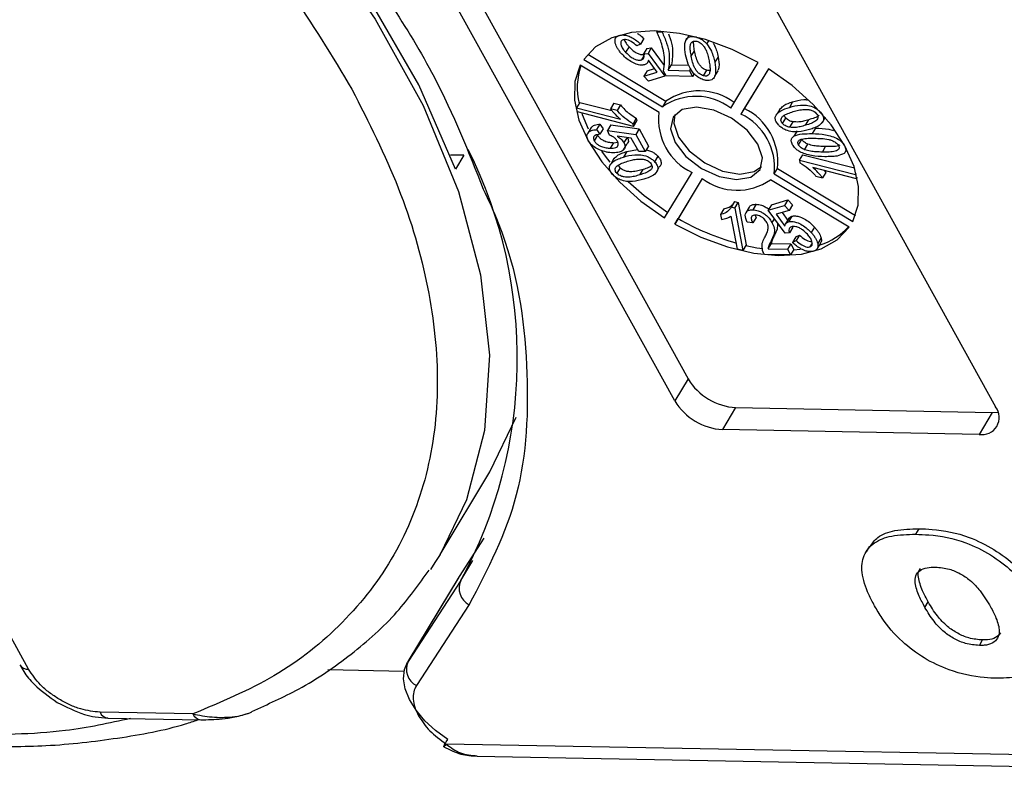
# Model space of a CAD drawing. Header units: millimetres. Extents: x 8853 to 11418, y 45 to 1005.
# Tile 270 of 278: x 11149 to 11169, y 675 to 690. Entities that reach past the tile are written whole.
import ezdxf

# ---------------------------------------------------------------- set-up
doc = ezdxf.new("R2010")
doc.units = ezdxf.units.MM

msp = doc.modelspace()

# ---------------------------------------------------------------- linework, layer by layer
at = {"color": 7, "linetype": 'Continuous', "lineweight": 25}
for p, q in [((11155.71, 696.131), (11162.978, 682.982)), ((11162.708, 682.534), (11155.44, 695.684)), ((11161.971, 695.562), (11169.239, 682.413)), ((11161.577, 689.977), (11161.579, 689.98)), ((11162.352, 690.066), (11162.343, 690.049)), ((11162.343, 690.049), (11162.45, 690.047)), ((11162.457, 690.06), (11162.45, 690.047)), ((11162.995, 689.978), (11162.937, 689.882)), ((11163.141, 689.946), (11163.14, 689.945)), ((11161.776, 689.746), (11161.708, 689.634)), ((11162.011, 689.799), (11161.934, 689.763)), ((11162.078, 689.911), (11162.011, 689.799)), ((11162.142, 689.713), (11162.23, 689.723)), ((11162.23, 689.723), (11162.163, 689.611)), ((11162.23, 689.723), (11162.492, 689.364)), ((11162.931, 689.871), (11162.928, 689.866)), ((11163.363, 689.803), (11163.403, 689.87)), ((11160.936, 689.594), (11162.526, 688.636)), ((11162.08, 689.564), (11162.029, 689.48)), ((11162.142, 689.713), (11162.074, 689.601)), ((11162.074, 689.601), (11162.163, 689.611)), ((11162.163, 689.611), (11162.504, 689.144)), ((11163.044, 689.553), (11163.111, 689.665)), ((11163.588, 689.543), (11163.52, 689.431)), ((11162.387, 688.405), (11160.783, 689.371)), ((11160.854, 689.49), (11162.458, 688.524)), ((11162.151, 689.419), (11162.176, 689.462)), ((11162.346, 689.226), (11162.17, 689.471)), ((11162.576, 689.267), (11162.643, 689.379)), ((11162.643, 689.379), (11162.992, 689.373)), ((11163.849, 688.498), (11164.407, 689.424)), ((11162.147, 689.258), (11162.08, 689.146)), ((11162.08, 689.146), (11162.346, 689.226)), ((11162.172, 689.044), (11162.08, 689.146)), ((11162.147, 689.258), (11162.292, 689.301)), ((11162.504, 689.144), (11162.172, 689.044)), ((11162.534, 689.152), (11162.481, 689.247)), ((11162.522, 689.174), (11162.504, 689.144)), ((11163.069, 689.142), (11162.534, 689.152)), ((11162.576, 689.267), (11163.005, 689.259)), ((11163.031, 689.302), (11163.005, 689.259)), ((11163.005, 689.259), (11163.069, 689.142)), ((11163.102, 689.197), (11163.069, 689.142)), ((11163.294, 689.155), (11163.361, 689.267)), ((11163.522, 689.147), (11163.589, 689.259)), ((11164.613, 689.3), (11164.055, 688.374)), ((11164.613, 689.3), (11164.122, 688.486)), ((11160.776, 688.613), (11160.709, 688.501)), ((11160.776, 688.613), (11161.428, 688.447)), ((11161.466, 688.597), (11161.398, 688.485)), ((11161.466, 688.597), (11161.601, 688.562)), ((11161.601, 688.562), (11161.534, 688.45)), ((11162.526, 688.636), (11162.458, 688.524)), ((11165.107, 688.624), (11165.04, 688.512)), ((11160.725, 688.418), (11160.709, 688.501)), ((11160.709, 688.501), (11161.6, 688.274)), ((11161.868, 688.125), (11160.725, 688.418)), ((11161.534, 688.45), (11161.398, 688.485)), ((11164.122, 688.486), (11164.055, 688.374)), ((11164.856, 688.492), (11164.789, 688.38)), ((11165.673, 688.417), (11165.672, 688.416)), ((11165.712, 688.204), (11165.779, 688.316)), ((11161.184, 688.17), (11161.117, 688.058)), ((11161.184, 688.17), (11161.25, 688.075)), ((11161.405, 688.154), (11161.338, 688.042)), ((11161.405, 688.154), (11161.98, 688.073)), ((11161.925, 688.291), (11161.858, 688.179)), ((11161.868, 688.125), (11161.858, 688.179)), ((11161.868, 688.125), (11161.936, 688.237)), ((11161.925, 688.291), (11161.936, 688.237)), ((11164.903, 688.181), (11164.97, 688.293)), ((11165.048, 688.106), (11165.115, 688.217)), ((11165.37, 688.147), (11165.438, 688.259)), ((11165.728, 688.232), (11165.771, 688.304)), ((11161.007, 688.101), (11160.939, 687.989)), ((11161.136, 687.945), (11161.069, 687.833)), ((11161.117, 688.058), (11161.182, 687.964)), ((11161.25, 688.075), (11161.182, 687.964)), ((11161.376, 687.948), (11161.338, 688.042)), ((11161.338, 688.042), (11161.912, 687.962)), ((11161.822, 687.886), (11161.532, 687.926)), ((11161.98, 688.073), (11161.912, 687.962)), ((11161.912, 687.962), (11162.107, 687.61)), ((11161.98, 688.073), (11162.174, 687.722)), ((11165.2, 688.036), (11165.133, 687.924)), ((11165.572, 688.089), (11165.505, 687.977)), ((11161.461, 687.793), (11161.393, 687.681)), ((11161.461, 687.793), (11161.547, 687.804)), ((11161.667, 687.649), (11161.734, 687.761)), ((11161.736, 687.898), (11161.673, 687.795)), ((11161.973, 687.612), (11161.822, 687.886)), ((11162.174, 687.722), (11162.107, 687.61)), ((11165.226, 687.749), (11165.293, 687.861)), ((11165.352, 687.65), (11165.419, 687.762)), ((11165.712, 687.602), (11165.779, 687.713)), ((11166.166, 687.738), (11166.163, 687.732)), ((11158.416, 687.537), (11158.139, 687.542)), ((11158.416, 687.537), (11158.247, 687.257)), ((11161.733, 687.613), (11161.665, 687.501)), ((11161.733, 687.613), (11161.949, 687.656)), ((11162.107, 687.61), (11161.973, 687.612)), ((11162.365, 687.517), (11162.298, 687.405)), ((11165.247, 687.436), (11165.314, 687.548)), ((11165.314, 687.548), (11166.369, 687.278)), ((11161.47, 687.469), (11161.403, 687.357)), ((11165.247, 687.436), (11165.257, 687.382)), ((11165.247, 687.436), (11166.39, 687.144)), ((11161.595, 687.283), (11161.528, 687.171)), ((11161.996, 687.137), (11162.063, 687.248)), ((11162.326, 687.181), (11162.393, 687.293)), ((11162.502, 686.261), (11163.06, 687.187)), ((11164.728, 687.156), (11164.796, 687.268)), ((11164.728, 687.156), (11166.332, 686.19)), ((11164.796, 687.268), (11166.385, 686.31)), ((11166.406, 687.06), (11165.515, 687.287)), ((11165.581, 687.111), (11165.716, 687.076)), ((11165.784, 687.188), (11165.716, 687.076)), ((11165.751, 687.227), (11165.784, 687.188)), ((11166.402, 687.164), (11166.39, 687.144)), ((11166.39, 687.144), (11166.406, 687.06)), ((11163.265, 687.063), (11162.707, 686.137)), ((11163.265, 687.063), (11162.775, 686.249)), ((11166.261, 686.071), (11164.657, 687.037)), ((11166.421, 687.085), (11166.406, 687.06)), ((11163.924, 686.592), (11163.857, 686.48)), ((11163.924, 686.592), (11163.996, 686.574)), ((11163.928, 686.462), (11163.996, 686.574)), ((11163.996, 686.574), (11164.163, 685.711)), ((11164.366, 686.538), (11164.299, 686.426)), ((11164.679, 686.529), (11164.611, 686.417)), ((11164.611, 686.417), (11164.942, 686.517)), ((11164.679, 686.529), (11165.01, 686.629)), ((11165.01, 686.629), (11164.942, 686.517)), ((11164.942, 686.517), (11165.035, 686.415)), ((11165.01, 686.629), (11165.103, 686.527)), ((11165.103, 686.527), (11165.035, 686.415)), ((11163.704, 686.443), (11163.636, 686.331)), ((11163.636, 686.331), (11163.656, 686.229)), ((11163.928, 686.462), (11163.857, 686.48)), ((11163.928, 686.462), (11164.096, 685.599)), ((11164.222, 686.477), (11164.154, 686.365)), ((11164.346, 686.312), (11164.363, 686.271)), ((11164.952, 685.95), (11164.611, 686.417)), ((11165.035, 686.415), (11164.769, 686.335)), ((11164.769, 686.335), (11164.945, 686.09)), ((11164.891, 686.371), (11165.006, 686.211)), ((11162.707, 686.137), (11162.775, 686.249)), ((11163.984, 685.628), (11163.854, 686.3)), ((11164.295, 686.159), (11164.181, 686.173)), ((11164.363, 686.271), (11164.295, 686.159)), ((11164.735, 686.247), (11164.687, 686.169)), ((11165.032, 686.254), (11164.964, 686.142)), ((11165.089, 686.294), (11165.022, 686.182)), ((11164.739, 685.909), (11164.671, 685.798)), ((11165.041, 685.96), (11164.952, 685.95)), ((11165.108, 686.072), (11165.041, 685.96)), ((11165.171, 685.874), (11165.248, 685.91)), ((11165.248, 685.91), (11165.181, 685.798)), ((11165.552, 686.075), (11165.485, 685.963)), ((11164.163, 685.711), (11164.096, 685.599)), ((11164.606, 685.631), (11164.674, 685.743)), ((11164.674, 685.743), (11165.07, 685.735)), ((11165.07, 685.735), (11165.002, 685.623)), ((11165.07, 685.735), (11165.134, 685.618)), ((11165.171, 685.874), (11165.104, 685.762)), ((11165.104, 685.762), (11165.181, 685.798)), ((11165.504, 685.748), (11165.458, 685.672)), ((11165.612, 685.638), (11165.679, 685.75)), ((11165.685, 685.855), (11165.617, 685.743)), ((11164.096, 685.599), (11163.984, 685.628)), ((11165.067, 685.506), (11164.531, 685.516)), ((11164.606, 685.631), (11165.002, 685.623)), ((11165.002, 685.623), (11165.067, 685.506)), ((11165.134, 685.618), (11165.067, 685.506)), ((11165.13, 685.611), (11165.263, 685.624)), ((11149.554, 677.071), (11145.497, 684.41)), ((11162.978, 682.982), (11162.708, 682.534)), ((11163.947, 682.398), (11163.677, 681.95)), ((11163.947, 682.398), (11169.172, 682.301)), ((11169.172, 682.301), (11168.902, 681.853)), ((11169.172, 682.301), (11169.286, 682.308)), ((11158.941, 681.088), (11159.48, 682.203)), ((11168.902, 681.853), (11163.677, 681.95)), ((11157.93, 679.41), (11158.941, 681.088)), ((11167.613, 679.82), (11167.681, 679.932)), ((11158.322, 678.962), (11158.828, 679.739)), ((11166.669, 679.576), (11166.602, 679.464)), ((11158.351, 678.876), (11158.598, 679.287)), ((11158.312, 678.946), (11157.267, 677.212)), ((11157.277, 677.227), (11158.322, 678.962)), ((11158.312, 678.946), (11158.322, 678.962)), ((11158.351, 678.876), (11157.277, 677.227)), ((11158.522, 678.386), (11157.449, 676.737)), ((11167.8, 678.329), (11167.868, 678.441)), ((11168.908, 677.555), (11168.975, 677.667)), ((11157.267, 677.212), (11157.277, 677.227)), ((11155.644, 677.064), (11157.199, 677.035)), ((11152.898, 676.16), (11151.007, 676.196)), ((11151.168, 676.075), (11153.059, 676.04)), ((11184.787, 675.05), (11158.055, 675.548)), ((11158.687, 675.302), (11185.109, 674.81))]:
    msp.add_line(p, q, dxfattribs=at)
at = {"color": 7, "linetype": 'Continuous', "lineweight": 25, "flags": 128}
for points in [[(11139.84, 702.792), (11142.078, 701.976), (11144.297, 700.974), (11146.462, 699.8), (11148.541, 698.473), (11150.503, 697.014), (11152.316, 695.443), (11153.954, 693.785), (11155.392, 692.066), (11156.608, 690.311), (11157.583, 688.547), (11158.302, 686.801), (11158.755, 685.1), (11158.934, 683.469), (11158.837, 681.934), (11158.466, 680.518), (11157.93, 679.41)], [(11158.247, 687.257), (11157.496, 688.969), (11156.503, 690.694), (11155.282, 692.407), (11153.852, 694.082), (11152.232, 695.696), (11150.447, 697.224), (11148.522, 698.645), (11146.486, 699.938), (11144.368, 701.084)], [(11164.407, 689.424), (11163.877, 689.691), (11163.335, 689.892), (11162.801, 690.018), (11162.293, 690.067), (11161.83, 690.037), (11161.427, 689.927), (11161.097, 689.743), (11160.854, 689.49)], [(11160.783, 689.371), (11160.673, 689.038), (11160.664, 688.661), (11160.756, 688.253), (11160.945, 687.829), (11161.226, 687.403), (11161.587, 686.99), (11162.018, 686.605), (11162.502, 686.261)], [(11166.332, 686.19), (11166.442, 686.523), (11166.451, 686.9), (11166.359, 687.308), (11166.17, 687.732), (11165.889, 688.158), (11165.527, 688.571), (11165.097, 688.956), (11164.613, 689.3)], [(11164.401, 687.765), (11164.181, 688.049), (11163.865, 688.292), (11163.503, 688.457), (11163.149, 688.519), (11162.857, 688.469), (11162.672, 688.314), (11162.622, 688.078), (11162.714, 687.796), (11162.934, 687.512), (11163.249, 687.269), (11163.612, 687.104), (11163.966, 687.042), (11164.257, 687.092), (11164.443, 687.247), (11164.493, 687.483), (11164.401, 687.765)], [(11160.813, 688.395), (11160.823, 688.365), (11160.943, 688.074)], [(11162.711, 688.367), (11162.689, 688.19), (11162.781, 687.908), (11163.002, 687.624), (11163.317, 687.381), (11163.679, 687.216), (11164.033, 687.154), (11164.325, 687.204), (11164.471, 687.306)], [(11161.216, 687.619), (11161.293, 687.515), (11161.388, 687.396)], [(11161.759, 687.001), (11162.085, 686.717), (11162.569, 686.373)], [(11162.707, 686.137), (11163.238, 685.87), (11163.78, 685.669), (11164.314, 685.543), (11164.821, 685.494), (11165.285, 685.524), (11165.688, 685.634), (11166.017, 685.818), (11166.261, 686.071)], [(11164.156, 685.699), (11164.381, 685.654), (11164.502, 685.636)], [(11157.93, 679.41), (11157.825, 679.242), (11157.735, 679.105)], [(11158.086, 675.642), (11157.84, 675.821), (11157.623, 676.021), (11157.444, 676.235), (11157.309, 676.454), (11157.222, 676.67), (11157.187, 676.876), (11157.206, 677.064), (11157.267, 677.212)], [(11158.055, 675.548), (11158.031, 675.517), (11158.015, 675.498), (11158.007, 675.492), (11158.007, 675.498), (11158.015, 675.518), (11158.032, 675.549), (11158.055, 675.591), (11158.086, 675.642)]]:
    msp.add_lwpolyline(points, dxfattribs=at)
at = {"color": 7, "linetype": 'Continuous', "lineweight": 25}
for centre, radius, start, end in [((11162.112, 688.914), 1.39, 161.1657, 193.5685), ((11163.136, 687.548), 1.188, 53.0921, 124.7728), ((11163.203, 687.66), 1.188, 53.0921, 124.7728), ((11163.567, 688.262), 1.189, 173.0949, 244.7646), ((11163.548, 687.299), 1.189, 353.0949, 64.7646), ((11163.616, 687.411), 1.189, 353.0949, 64.7646), ((11149.995, 683.412), 9.508, 331.5046, 26.4956), ((11163.979, 688.013), 1.188, 233.0921, 304.7728), ((11165.34, 690.67), 5.111, 239.8808, 254.3518), ((11165.254, 687.008), 1.359, 287.7737, 316.8958), ((11164.026, 683.625), 1.229, 211.5352, 266.3243), ((11163.756, 683.177), 1.229, 211.5352, 266.3243), ((11168.964, 682.197), 0.349, 259.7265, 38.1438), ((11158.69, 678.72), 0.374, 155.3138, 243.2733), ((11149.538, 677.272), 0.201, 214.6245, 274.5551), ((11157.617, 677.071), 0.374, 155.3138, 243.2733), ((11151.189, 676.272), 0.197, 202.6309, 263.9164), ((11153.082, 676.24), 0.201, 203.3104, 263.2193)]:
    msp.add_arc(centre, radius, start, end, dxfattribs=at)
for points, knots in [([(11138.622, 701.988), (11139.474, 701.721), (11141.208, 701.176), (11143.842, 700), (11146.455, 698.557), (11148.954, 696.86), (11151.244, 694.974), (11153.237, 692.969), (11154.909, 690.923), (11155.732, 689.553), (11156.136, 688.881)], [0, 0, 0, 0, 0.1198431, 0.2439998, 0.3712085, 0.5, 0.6287915, 0.7560002, 0.8801569, 1, 1, 1, 1]), ([(11146.902, 699.83), (11147.959, 699.16), (11150.221, 697.725), (11153.261, 695.084), (11155.895, 692.158), (11157.815, 689.356), (11158.509, 687.608), (11158.81, 686.849)], [0, 0, 0, 0, 0.190079, 0.407052, 0.624026, 0.836613, 1, 1, 1, 1]), ([(11161.497, 689.818), (11161.493, 689.846), (11161.485, 689.895), (11161.516, 689.951), (11161.556, 689.968), (11161.577, 689.977)], [0, 0, 0, 0, 0.386709, 0.682035, 1, 1, 1, 1]), ([(11161.577, 689.977), (11161.606, 689.982), (11161.659, 689.992), (11161.755, 689.97), (11161.846, 689.929), (11161.935, 689.87), (11161.986, 689.822), (11162.011, 689.799)], [0, 0, 0, 0, 0.231033, 0.410099, 0.588276, 0.79967, 1, 1, 1, 1]), ([(11161.945, 690.016), (11161.964, 690.004), (11162.014, 689.973), (11162.054, 689.935), (11162.078, 689.911)], [0, 0, 0, 0, 0.38916, 1, 1, 1, 1]), ([(11162.442, 689.801), (11162.429, 689.842), (11162.409, 689.903), (11162.373, 689.987), (11162.353, 690.028), (11162.343, 690.049)], [0, 0, 0, 0, 0.498245, 0.74893, 1, 1, 1, 1]), ([(11162.45, 690.047), (11162.483, 689.971), (11162.551, 689.819), (11162.613, 689.549), (11162.59, 689.376), (11162.576, 689.267)], [0, 0, 0, 0, 0.273562, 0.546402, 1, 1, 1, 1]), ([(11162.579, 690.008), (11162.59, 689.983), (11162.633, 689.881), (11162.679, 689.661), (11162.657, 689.487), (11162.643, 689.379)], [0, 0, 0, 0, 0.112316, 0.445718, 1, 1, 1, 1]), ([(11162.929, 689.582), (11162.917, 689.654), (11162.9, 689.759), (11162.927, 689.879), (11162.973, 689.938), (11163.042, 689.958), (11163.097, 689.955), (11163.131, 689.947), (11163.14, 689.945)], [0, 0, 0, 0, 0.39843, 0.578555, 0.76032, 0.861216, 0.962169, 1, 1, 1, 1]), ([(11163.14, 689.945), (11163.171, 689.935), (11163.233, 689.915), (11163.311, 689.86), (11163.347, 689.82), (11163.363, 689.803)], [0, 0, 0, 0, 0.371423, 0.728316, 1, 1, 1, 1]), ([(11161.63, 689.598), (11161.614, 689.616), (11161.582, 689.653), (11161.53, 689.728), (11161.51, 689.782), (11161.497, 689.818)], [0, 0, 0, 0, 0.256533, 0.513373, 1, 1, 1, 1]), ([(11161.656, 689.889), (11161.642, 689.882), (11161.615, 689.868), (11161.604, 689.823), (11161.616, 689.761), (11161.656, 689.694), (11161.694, 689.65), (11161.708, 689.634)], [0, 0, 0, 0, 0.177382, 0.334007, 0.546686, 0.828047, 1, 1, 1, 1]), ([(11161.934, 689.763), (11161.898, 689.795), (11161.846, 689.84), (11161.764, 689.881), (11161.707, 689.896), (11161.673, 689.893), (11161.658, 689.889), (11161.656, 689.889)], [0, 0, 0, 0, 0.432044, 0.616827, 0.802741, 0.978102, 1, 1, 1, 1]), ([(11161.683, 689.893), (11161.684, 689.888), (11161.689, 689.858), (11161.724, 689.805), (11161.761, 689.762), (11161.776, 689.746)], [0, 0, 0, 0, 0.097872, 0.6578, 1, 1, 1, 1]), ([(11161.776, 689.746), (11161.812, 689.709), (11161.866, 689.655), (11161.96, 689.604), (11162.026, 689.584), (11162.071, 689.585), (11162.091, 689.59), (11162.097, 689.591)], [0, 0, 0, 0, 0.404133, 0.590474, 0.778216, 0.938326, 1, 1, 1, 1]), ([(11162.481, 689.247), (11162.49, 689.312), (11162.507, 689.43), (11162.489, 689.618), (11162.458, 689.74), (11162.442, 689.801)], [0, 0, 0, 0, 0.376486, 0.686513, 1, 1, 1, 1]), ([(11163.044, 689.553), (11163.037, 689.589), (11163.025, 689.661), (11163.019, 689.754), (11163.035, 689.82), (11163.068, 689.851), (11163.104, 689.865), (11163.136, 689.863), (11163.153, 689.859), (11163.157, 689.858)], [0, 0, 0, 0, 0.26335, 0.527085, 0.70469, 0.820189, 0.900798, 0.982045, 1, 1, 1, 1]), ([(11163.111, 689.665), (11163.104, 689.701), (11163.091, 689.767), (11163.092, 689.829), (11163.092, 689.858)], [0, 0, 0, 0, 0.545778, 1, 1, 1, 1]), ([(11163.157, 689.858), (11163.172, 689.853), (11163.203, 689.843), (11163.252, 689.808), (11163.303, 689.756), (11163.35, 689.673), (11163.382, 689.573), (11163.398, 689.498), (11163.406, 689.46)], [0, 0, 0, 0, 0.0820242, 0.1644637, 0.2906291, 0.4572607, 0.7266127, 1, 1, 1, 1]), ([(11163.363, 689.803), (11163.396, 689.754), (11163.455, 689.667), (11163.496, 689.542), (11163.512, 689.468), (11163.52, 689.431)], [0, 0, 0, 0, 0.384765, 0.690499, 1, 1, 1, 1]), ([(11163.492, 689.814), (11163.502, 689.799), (11163.536, 689.746), (11163.562, 689.654), (11163.579, 689.58), (11163.588, 689.543)], [0, 0, 0, 0, 0.162302, 0.578587, 1, 1, 1, 1]), ([(11162.093, 689.379), (11162.068, 689.374), (11162.019, 689.365), (11161.916, 689.391), (11161.808, 689.443), (11161.707, 689.517), (11161.655, 689.572), (11161.63, 689.598)], [0, 0, 0, 0, 0.1775293, 0.3545983, 0.5767467, 0.8025741, 1, 1, 1, 1]), ([(11161.708, 689.634), (11161.745, 689.597), (11161.799, 689.543), (11161.892, 689.492), (11161.958, 689.472), (11162.004, 689.473), (11162.024, 689.478), (11162.029, 689.48)], [0, 0, 0, 0, 0.404133, 0.590474, 0.778216, 0.938326, 1, 1, 1, 1]), ([(11162.029, 689.48), (11162.045, 689.487), (11162.075, 689.502), (11162.088, 689.548), (11162.079, 689.582), (11162.074, 689.601)], [0, 0, 0, 0, 0.349755, 0.656837, 1, 1, 1, 1]), ([(11163.31, 689.068), (11163.278, 689.078), (11163.216, 689.099), (11163.129, 689.162), (11163.043, 689.26), (11162.968, 689.406), (11162.943, 689.519), (11162.929, 689.582)], [0, 0, 0, 0, 0.130102, 0.251339, 0.3866, 0.653267, 1, 1, 1, 1]), ([(11163.294, 689.155), (11163.279, 689.16), (11163.248, 689.17), (11163.199, 689.204), (11163.153, 689.251), (11163.103, 689.331), (11163.069, 689.433), (11163.052, 689.513), (11163.044, 689.553)], [0, 0, 0, 0, 0.081501, 0.16341, 0.28555, 0.424413, 0.709181, 1, 1, 1, 1]), ([(11163.361, 689.267), (11163.346, 689.272), (11163.316, 689.282), (11163.267, 689.316), (11163.22, 689.363), (11163.17, 689.443), (11163.137, 689.545), (11163.12, 689.625), (11163.111, 689.665)], [0, 0, 0, 0, 0.0815005, 0.1634104, 0.2855499, 0.4244132, 0.7091809, 1, 1, 1, 1]), ([(11163.588, 689.543), (11163.601, 689.47), (11163.621, 689.368), (11163.595, 689.284), (11163.587, 689.26)], [0, 0, 0, 0, 0.717385, 1, 1, 1, 1]), ([(11162.17, 689.471), (11162.167, 689.458), (11162.16, 689.426), (11162.133, 689.394), (11162.103, 689.382), (11162.093, 689.379)], [0, 0, 0, 0, 0.312881, 0.786724, 1, 1, 1, 1]), ([(11163.52, 689.431), (11163.532, 689.359), (11163.55, 689.254), (11163.523, 689.133), (11163.477, 689.075), (11163.408, 689.054), (11163.353, 689.058), (11163.32, 689.066), (11163.31, 689.068)], [0, 0, 0, 0, 0.397793, 0.578801, 0.761678, 0.860551, 0.959511, 1, 1, 1, 1]), ([(11163.406, 689.46), (11163.412, 689.425), (11163.423, 689.358), (11163.431, 689.262), (11163.414, 689.211), (11163.405, 689.185)], [0, 0, 0, 0, 0.367087, 0.679146, 1, 1, 1, 1]), ([(11163.405, 689.185), (11163.394, 689.173), (11163.377, 689.154), (11163.334, 689.147), (11163.308, 689.152), (11163.294, 689.155)], [0, 0, 0, 0, 0.474088, 0.731817, 1, 1, 1, 1]), ([(11163.425, 689.265), (11163.418, 689.263), (11163.399, 689.259), (11163.375, 689.264), (11163.361, 689.267)], [0, 0, 0, 0, 0.417701, 1, 1, 1, 1]), ([(11156.136, 688.881), (11156.475, 688.209), (11157.164, 686.843), (11157.742, 684.817), (11157.947, 682.846), (11157.716, 681.006), (11157.062, 679.368), (11156.005, 677.993), (11154.631, 676.891), (11153.468, 676.401), (11152.898, 676.16)], [0, 0, 0, 0, 0.119843, 0.244, 0.371208, 0.5, 0.628792, 0.756, 0.880157, 1, 1, 1, 1]), ([(11161.601, 688.562), (11161.63, 688.529), (11161.685, 688.467), (11161.793, 688.373), (11161.877, 688.321), (11161.925, 688.291)], [0, 0, 0, 0, 0.326474, 0.61543, 1, 1, 1, 1]), ([(11164.861, 688.488), (11164.883, 688.511), (11164.943, 688.575), (11165.043, 688.605), (11165.107, 688.624)], [0, 0, 0, 0, 0.358879, 1, 1, 1, 1]), ([(11165.04, 688.512), (11165.112, 688.532), (11165.218, 688.561), (11165.385, 688.56), (11165.5, 688.535), (11165.593, 688.487), (11165.642, 688.447), (11165.665, 688.422), (11165.672, 688.416)], [0, 0, 0, 0, 0.398487, 0.580423, 0.764447, 0.863754, 0.963105, 1, 1, 1, 1]), ([(11165.107, 688.624), (11165.179, 688.646), (11165.271, 688.674), (11165.385, 688.669), (11165.411, 688.668)], [0, 0, 0, 0, 0.774831, 1, 1, 1, 1]), ([(11161.398, 688.485), (11161.413, 688.466), (11161.441, 688.428), (11161.506, 688.356), (11161.563, 688.306), (11161.6, 688.274)], [0, 0, 0, 0, 0.25618, 0.512169, 1, 1, 1, 1]), ([(11161.858, 688.179), (11161.801, 688.215), (11161.684, 688.288), (11161.585, 688.389), (11161.539, 688.444), (11161.534, 688.45)], [0, 0, 0, 0, 0.457997, 0.937879, 1, 1, 1, 1]), ([(11164.817, 688.156), (11164.798, 688.18), (11164.76, 688.228), (11164.747, 688.3), (11164.775, 688.377), (11164.87, 688.456), (11164.978, 688.492), (11165.04, 688.512)], [0, 0, 0, 0, 0.126146, 0.248685, 0.381789, 0.644448, 1, 1, 1, 1]), ([(11164.903, 688.181), (11164.894, 688.193), (11164.875, 688.216), (11164.866, 688.257), (11164.876, 688.301), (11164.923, 688.349), (11165.009, 688.389), (11165.082, 688.413), (11165.119, 688.425)], [0, 0, 0, 0, 0.081496, 0.163467, 0.284617, 0.447025, 0.72114, 1, 1, 1, 1]), ([(11164.97, 688.293), (11164.961, 688.305), (11164.945, 688.324), (11164.941, 688.343), (11164.94, 688.35)], [0, 0, 0, 0, 0.605977, 1, 1, 1, 1]), ([(11165.119, 688.425), (11165.155, 688.435), (11165.226, 688.455), (11165.329, 688.473), (11165.422, 688.472), (11165.492, 688.453), (11165.544, 688.429), (11165.572, 688.406), (11165.585, 688.392), (11165.587, 688.39)], [0, 0, 0, 0, 0.2632099, 0.5269064, 0.7028949, 0.8221496, 0.9023964, 0.9833774, 1, 1, 1, 1]), ([(11165.587, 688.39), (11165.596, 688.378), (11165.615, 688.354), (11165.623, 688.314), (11165.614, 688.273), (11165.569, 688.224), (11165.484, 688.185), (11165.408, 688.16), (11165.37, 688.147)], [0, 0, 0, 0, 0.082176, 0.1647788, 0.2865512, 0.4266284, 0.7103604, 1, 1, 1, 1]), ([(11165.65, 688.354), (11165.649, 688.353), (11165.627, 688.326), (11165.549, 688.298), (11165.475, 688.272), (11165.438, 688.259)], [0, 0, 0, 0, 0.024351, 0.50715, 1, 1, 1, 1]), ([(11165.672, 688.416), (11165.692, 688.39), (11165.73, 688.342), (11165.742, 688.277), (11165.732, 688.245), (11165.728, 688.232)], [0, 0, 0, 0, 0.386236, 0.744508, 1, 1, 1, 1]), ([(11161.009, 688.1), (11161.022, 688.115), (11161.056, 688.152), (11161.127, 688.166), (11161.176, 688.169), (11161.184, 688.17)], [0, 0, 0, 0, 0.351894, 0.885237, 1, 1, 1, 1]), ([(11165.45, 688.06), (11165.377, 688.04), (11165.271, 688.011), (11165.104, 688.012), (11164.989, 688.037), (11164.896, 688.085), (11164.846, 688.125), (11164.823, 688.15), (11164.817, 688.156)], [0, 0, 0, 0, 0.397993, 0.580197, 0.764282, 0.864607, 0.964958, 1, 1, 1, 1]), ([(11165.048, 688.106), (11165.023, 688.111), (11164.985, 688.121), (11164.934, 688.151), (11164.913, 688.171), (11164.903, 688.181)], [0, 0, 0, 0, 0.475748, 0.740065, 1, 1, 1, 1]), ([(11165.115, 688.217), (11165.091, 688.223), (11165.052, 688.233), (11165.001, 688.263), (11164.981, 688.283), (11164.97, 688.293)], [0, 0, 0, 0, 0.475748, 0.740065, 1, 1, 1, 1]), ([(11165.37, 688.147), (11165.335, 688.137), (11165.268, 688.119), (11165.164, 688.098), (11165.087, 688.103), (11165.048, 688.106)], [0, 0, 0, 0, 0.367071, 0.679078, 1, 1, 1, 1]), ([(11165.438, 688.259), (11165.402, 688.249), (11165.336, 688.231), (11165.232, 688.21), (11165.154, 688.215), (11165.115, 688.217)], [0, 0, 0, 0, 0.367071, 0.679078, 1, 1, 1, 1]), ([(11165.728, 688.232), (11165.703, 688.2), (11165.66, 688.143), (11165.554, 688.095), (11165.485, 688.072), (11165.45, 688.06)], [0, 0, 0, 0, 0.388897, 0.692539, 1, 1, 1, 1]), ([(11160.948, 687.836), (11160.935, 687.864), (11160.911, 687.919), (11160.93, 687.987), (11160.988, 688.037), (11161.06, 688.054), (11161.108, 688.057), (11161.117, 688.058)], [0, 0, 0, 0, 0.222912, 0.429114, 0.647214, 0.937531, 1, 1, 1, 1]), ([(11161.182, 687.964), (11161.149, 687.959), (11161.101, 687.952), (11161.06, 687.922), (11161.05, 687.892), (11161.055, 687.861), (11161.065, 687.841), (11161.069, 687.833)], [0, 0, 0, 0, 0.406374, 0.592589, 0.744614, 0.896945, 1, 1, 1, 1]), ([(11161.136, 687.945), (11161.148, 687.926), (11161.169, 687.895), (11161.223, 687.853), (11161.293, 687.82), (11161.376, 687.798), (11161.434, 687.794), (11161.461, 687.793)], [0, 0, 0, 0, 0.188744, 0.324822, 0.492508, 0.758011, 1, 1, 1, 1]), ([(11161.539, 687.822), (11161.527, 687.841), (11161.506, 687.873), (11161.447, 687.918), (11161.403, 687.937), (11161.376, 687.948)], [0, 0, 0, 0, 0.343105, 0.601089, 1, 1, 1, 1]), ([(11161.532, 687.926), (11161.55, 687.914), (11161.592, 687.887), (11161.643, 687.841), (11161.665, 687.807), (11161.673, 687.795)], [0, 0, 0, 0, 0.3125754, 0.7399071, 1, 1, 1, 1]), ([(11165.105, 687.752), (11165.094, 687.778), (11165.072, 687.828), (11165.085, 687.888), (11165.154, 687.946), (11165.298, 687.977), (11165.435, 687.977), (11165.505, 687.977)], [0, 0, 0, 0, 0.132467, 0.259515, 0.367846, 0.679603, 1, 1, 1, 1]), ([(11165.505, 687.977), (11165.594, 687.973), (11165.722, 687.968), (11165.903, 687.926), (11166.018, 687.879), (11166.1, 687.817), (11166.141, 687.77), (11166.158, 687.741), (11166.163, 687.732)], [0, 0, 0, 0, 0.397293, 0.573404, 0.751661, 0.853128, 0.954558, 1, 1, 1, 1]), ([(11165.572, 688.089), (11165.661, 688.087), (11165.779, 688.084), (11165.908, 688.05), (11165.94, 688.042)], [0, 0, 0, 0, 0.748611, 1, 1, 1, 1]), ([(11161.177, 687.648), (11161.14, 687.666), (11161.075, 687.697), (11160.993, 687.766), (11160.963, 687.812), (11160.948, 687.836)], [0, 0, 0, 0, 0.390927, 0.684716, 1, 1, 1, 1]), ([(11161.069, 687.833), (11161.081, 687.814), (11161.102, 687.783), (11161.156, 687.741), (11161.225, 687.708), (11161.309, 687.686), (11161.366, 687.683), (11161.393, 687.681)], [0, 0, 0, 0, 0.188744, 0.324822, 0.492508, 0.758011, 1, 1, 1, 1]), ([(11161.393, 687.681), (11161.433, 687.682), (11161.49, 687.684), (11161.542, 687.713), (11161.561, 687.743), (11161.558, 687.782), (11161.545, 687.809), (11161.539, 687.822)], [0, 0, 0, 0, 0.383963, 0.547613, 0.713022, 0.855096, 1, 1, 1, 1]), ([(11161.673, 687.795), (11161.682, 687.775), (11161.7, 687.734), (11161.692, 687.675), (11161.651, 687.628), (11161.572, 687.591), (11161.497, 687.589), (11161.453, 687.587)], [0, 0, 0, 0, 0.142548, 0.302942, 0.503054, 0.708879, 1, 1, 1, 1]), ([(11161.741, 687.907), (11161.749, 687.887), (11161.767, 687.847), (11161.762, 687.795), (11161.74, 687.773), (11161.731, 687.763)], [0, 0, 0, 0, 0.335434, 0.712863, 1, 1, 1, 1]), ([(11165.764, 687.508), (11165.675, 687.511), (11165.546, 687.516), (11165.371, 687.557), (11165.264, 687.6), (11165.183, 687.654), (11165.133, 687.706), (11165.113, 687.739), (11165.105, 687.752)], [0, 0, 0, 0, 0.396817, 0.575976, 0.724424, 0.827652, 0.931402, 1, 1, 1, 1]), ([(11165.226, 687.749), (11165.22, 687.761), (11165.21, 687.785), (11165.216, 687.819), (11165.243, 687.85), (11165.311, 687.875), (11165.42, 687.884), (11165.51, 687.883), (11165.556, 687.883)], [0, 0, 0, 0, 0.085224, 0.171206, 0.283222, 0.43306, 0.713823, 1, 1, 1, 1]), ([(11165.352, 687.65), (11165.327, 687.661), (11165.29, 687.679), (11165.249, 687.715), (11165.233, 687.737), (11165.226, 687.748), (11165.226, 687.749)], [0, 0, 0, 0, 0.472419, 0.721549, 0.970751, 1, 1, 1, 1]), ([(11165.419, 687.762), (11165.395, 687.773), (11165.358, 687.791), (11165.316, 687.827), (11165.3, 687.848), (11165.294, 687.86), (11165.293, 687.861)], [0, 0, 0, 0, 0.472419, 0.721549, 0.970751, 1, 1, 1, 1]), ([(11165.779, 687.713), (11165.735, 687.715), (11165.656, 687.718), (11165.537, 687.728), (11165.459, 687.75), (11165.419, 687.762)], [0, 0, 0, 0, 0.381449, 0.686875, 1, 1, 1, 1]), ([(11165.556, 687.883), (11165.6, 687.882), (11165.692, 687.879), (11165.81, 687.867), (11165.911, 687.838), (11165.972, 687.807), (11166.018, 687.77), (11166.034, 687.747), (11166.042, 687.735)], [0, 0, 0, 0, 0.2717375, 0.5716425, 0.702765, 0.8346115, 0.9137322, 1, 1, 1, 1]), ([(11166.042, 687.735), (11166.048, 687.723), (11166.058, 687.699), (11166.051, 687.665), (11166.025, 687.635), (11165.957, 687.61), (11165.849, 687.601), (11165.758, 687.601), (11165.712, 687.602)], [0, 0, 0, 0, 0.08344, 0.167457, 0.29018, 0.424177, 0.709194, 1, 1, 1, 1]), ([(11166.066, 687.74), (11166.058, 687.736), (11166.017, 687.718), (11165.916, 687.714), (11165.825, 687.714), (11165.779, 687.713)], [0, 0, 0, 0, 0.101922, 0.546447, 1, 1, 1, 1]), ([(11166.163, 687.732), (11166.175, 687.706), (11166.196, 687.658), (11166.184, 687.604), (11166.163, 687.581), (11166.153, 687.571)], [0, 0, 0, 0, 0.412337, 0.731236, 1, 1, 1, 1]), ([(11161.453, 687.587), (11161.431, 687.588), (11161.387, 687.59), (11161.295, 687.604), (11161.224, 687.631), (11161.177, 687.648)], [0, 0, 0, 0, 0.255327, 0.51102, 1, 1, 1, 1]), ([(11161.476, 687.464), (11161.494, 687.487), (11161.532, 687.535), (11161.627, 687.578), (11161.697, 687.601), (11161.733, 687.613)], [0, 0, 0, 0, 0.314196, 0.654943, 1, 1, 1, 1]), ([(11161.665, 687.501), (11161.738, 687.521), (11161.844, 687.55), (11162.012, 687.549), (11162.129, 687.523), (11162.222, 687.474), (11162.27, 687.435), (11162.292, 687.411), (11162.298, 687.405)], [0, 0, 0, 0, 0.397933, 0.582332, 0.768605, 0.868643, 0.968479, 1, 1, 1, 1]), ([(11162.128, 687.644), (11162.157, 687.639), (11162.211, 687.629), (11162.289, 687.586), (11162.337, 687.547), (11162.36, 687.523), (11162.365, 687.517)], [0, 0, 0, 0, 0.347002, 0.629311, 0.911046, 1, 1, 1, 1]), ([(11162.365, 687.517), (11162.385, 687.492), (11162.423, 687.443), (11162.434, 687.371), (11162.421, 687.321), (11162.396, 687.302), (11162.389, 687.296)], [0, 0, 0, 0, 0.291427, 0.567244, 0.876401, 1, 1, 1, 1]), ([(11165.712, 687.602), (11165.668, 687.603), (11165.589, 687.606), (11165.469, 687.617), (11165.391, 687.639), (11165.352, 687.65)], [0, 0, 0, 0, 0.381449, 0.686875, 1, 1, 1, 1]), ([(11166.153, 687.571), (11166.108, 687.551), (11166.031, 687.518), (11165.892, 687.508), (11165.807, 687.508), (11165.764, 687.508)], [0, 0, 0, 0, 0.411775, 0.704334, 1, 1, 1, 1]), ([(11161.443, 687.145), (11161.423, 687.171), (11161.385, 687.219), (11161.373, 687.284), (11161.383, 687.316), (11161.387, 687.329)], [0, 0, 0, 0, 0.386236, 0.744508, 1, 1, 1, 1]), ([(11161.387, 687.329), (11161.411, 687.361), (11161.455, 687.417), (11161.56, 687.466), (11161.63, 687.489), (11161.665, 687.501)], [0, 0, 0, 0, 0.3844097, 0.6902704, 1, 1, 1, 1]), ([(11161.528, 687.171), (11161.519, 687.182), (11161.501, 687.205), (11161.492, 687.244), (11161.5, 687.287), (11161.544, 687.336), (11161.631, 687.377), (11161.707, 687.401), (11161.744, 687.414)], [0, 0, 0, 0, 0.078202, 0.156814, 0.274428, 0.428483, 0.711398, 1, 1, 1, 1]), ([(11161.595, 687.283), (11161.586, 687.294), (11161.57, 687.313), (11161.567, 687.331), (11161.565, 687.339)], [0, 0, 0, 0, 0.601102, 1, 1, 1, 1]), ([(11161.744, 687.414), (11161.78, 687.424), (11161.846, 687.442), (11161.951, 687.463), (11162.028, 687.458), (11162.067, 687.455)], [0, 0, 0, 0, 0.367071, 0.679078, 1, 1, 1, 1]), ([(11162.212, 687.38), (11162.221, 687.368), (11162.239, 687.345), (11162.249, 687.304), (11162.24, 687.261), (11162.193, 687.212), (11162.107, 687.173), (11162.033, 687.149), (11161.996, 687.137)], [0, 0, 0, 0, 0.081148, 0.162775, 0.281887, 0.440431, 0.71766, 1, 1, 1, 1]), ([(11162.242, 687.323), (11162.22, 687.31), (11162.166, 687.28), (11162.101, 687.26), (11162.063, 687.248)], [0, 0, 0, 0, 0.4151281, 1, 1, 1, 1]), ([(11162.067, 687.455), (11162.087, 687.451), (11162.122, 687.443), (11162.171, 687.417), (11162.197, 687.395), (11162.21, 687.382), (11162.212, 687.38)], [0, 0, 0, 0, 0.393428, 0.66797, 0.943111, 1, 1, 1, 1]), ([(11162.298, 687.405), (11162.317, 687.38), (11162.355, 687.332), (11162.368, 687.258), (11162.337, 687.181), (11162.241, 687.104), (11162.135, 687.069), (11162.075, 687.049)], [0, 0, 0, 0, 0.129663, 0.25238, 0.389931, 0.65822, 1, 1, 1, 1]), ([(11165.257, 687.382), (11165.314, 687.346), (11165.431, 687.273), (11165.53, 687.172), (11165.576, 687.117), (11165.581, 687.111)], [0, 0, 0, 0, 0.458957, 0.935465, 1, 1, 1, 1]), ([(11162.075, 687.049), (11162.002, 687.029), (11161.897, 687), (11161.73, 687.001), (11161.615, 687.026), (11161.522, 687.074), (11161.473, 687.114), (11161.449, 687.139), (11161.443, 687.145)], [0, 0, 0, 0, 0.398455, 0.580367, 0.764167, 0.863829, 0.96352, 1, 1, 1, 1]), ([(11161.996, 687.137), (11161.96, 687.126), (11161.889, 687.106), (11161.786, 687.087), (11161.692, 687.089), (11161.622, 687.108), (11161.571, 687.133), (11161.543, 687.156), (11161.53, 687.169), (11161.528, 687.171)], [0, 0, 0, 0, 0.263277, 0.527047, 0.704761, 0.823099, 0.903112, 0.983865, 1, 1, 1, 1]), ([(11162.063, 687.248), (11162.028, 687.238), (11161.956, 687.218), (11161.853, 687.199), (11161.759, 687.201), (11161.69, 687.22), (11161.638, 687.245), (11161.61, 687.267), (11161.597, 687.281), (11161.595, 687.283)], [0, 0, 0, 0, 0.2632767, 0.5270468, 0.7047605, 0.8230989, 0.9031117, 0.9838647, 1, 1, 1, 1]), ([(11165.716, 687.076), (11165.702, 687.095), (11165.673, 687.133), (11165.609, 687.205), (11165.552, 687.255), (11165.515, 687.287)], [0, 0, 0, 0, 0.256175, 0.51219, 1, 1, 1, 1]), ([(11158.81, 686.849), (11158.916, 686.619), (11159.486, 685.375), (11159.775, 683.231), (11159.655, 680.557), (11158.897, 679.105), (11158.522, 678.386)], [0, 0, 0, 0, 0.070718, 0.38258, 0.694442, 1, 1, 1, 1]), ([(11163.704, 686.443), (11163.736, 686.452), (11163.796, 686.469), (11163.855, 686.5), (11163.873, 686.526), (11163.878, 686.532)], [0, 0, 0, 0, 0.465794, 0.874943, 1, 1, 1, 1]), ([(11164.224, 686.476), (11164.224, 686.479), (11164.23, 686.501), (11164.267, 686.524), (11164.319, 686.537), (11164.355, 686.538), (11164.366, 686.538)], [0, 0, 0, 0, 0.058699, 0.457129, 0.826432, 1, 1, 1, 1]), ([(11164.366, 686.538), (11164.401, 686.535), (11164.461, 686.529), (11164.551, 686.487), (11164.603, 686.456), (11164.623, 686.436), (11164.623, 686.436)], [0, 0, 0, 0, 0.4084348, 0.7038747, 0.9980193, 1, 1, 1, 1]), ([(11163.857, 686.48), (11163.835, 686.448), (11163.79, 686.382), (11163.698, 686.346), (11163.643, 686.333), (11163.636, 686.331)], [0, 0, 0, 0, 0.45864, 0.935372, 1, 1, 1, 1]), ([(11164.181, 686.173), (11164.162, 686.223), (11164.132, 686.297), (11164.154, 686.376), (11164.198, 686.413), (11164.252, 686.425), (11164.287, 686.426), (11164.299, 686.426)], [0, 0, 0, 0, 0.392892, 0.572783, 0.753614, 0.921225, 1, 1, 1, 1]), ([(11164.355, 686.32), (11164.336, 686.319), (11164.304, 686.317), (11164.276, 686.295), (11164.263, 686.265), (11164.266, 686.219), (11164.284, 686.181), (11164.295, 686.159)], [0, 0, 0, 0, 0.2099276, 0.3702419, 0.5298621, 0.7162939, 1, 1, 1, 1]), ([(11164.299, 686.426), (11164.333, 686.423), (11164.393, 686.417), (11164.485, 686.376), (11164.561, 686.323), (11164.635, 686.252), (11164.669, 686.198), (11164.687, 686.169)], [0, 0, 0, 0, 0.2315921, 0.3991134, 0.5659003, 0.765762, 1, 1, 1, 1]), ([(11164.581, 686.17), (11164.565, 686.193), (11164.539, 686.233), (11164.482, 686.278), (11164.431, 686.306), (11164.388, 686.318), (11164.364, 686.32), (11164.355, 686.32)], [0, 0, 0, 0, 0.3260028, 0.5383574, 0.7163882, 0.8951463, 1, 1, 1, 1]), ([(11163.656, 686.229), (11163.676, 686.232), (11163.715, 686.239), (11163.784, 686.259), (11163.826, 686.284), (11163.854, 686.3)], [0, 0, 0, 0, 0.256205, 0.5122051, 1, 1, 1, 1]), ([(11164.536, 685.853), (11164.55, 685.881), (11164.577, 685.936), (11164.608, 686.019), (11164.613, 686.099), (11164.59, 686.151), (11164.581, 686.17)], [0, 0, 0, 0, 0.298377, 0.597096, 0.853169, 1, 1, 1, 1]), ([(11164.687, 686.169), (11164.705, 686.13), (11164.746, 686.039), (11164.728, 685.913), (11164.69, 685.836), (11164.671, 685.798)], [0, 0, 0, 0, 0.266548, 0.631499, 1, 1, 1, 1]), ([(11164.797, 686.162), (11164.798, 686.116), (11164.799, 686.022), (11164.759, 685.948), (11164.739, 685.909)], [0, 0, 0, 0, 0.4886028, 1, 1, 1, 1]), ([(11164.945, 686.09), (11164.948, 686.103), (11164.955, 686.135), (11164.982, 686.167), (11165.012, 686.179), (11165.022, 686.182)], [0, 0, 0, 0, 0.317284, 0.779061, 1, 1, 1, 1]), ([(11165.022, 686.182), (11165.046, 686.187), (11165.096, 686.196), (11165.197, 686.17), (11165.304, 686.119), (11165.406, 686.046), (11165.459, 685.99), (11165.485, 685.963)], [0, 0, 0, 0, 0.1776741, 0.352669, 0.5716803, 0.7946425, 1, 1, 1, 1]), ([(11165.034, 686.252), (11165.042, 686.263), (11165.054, 686.282), (11165.079, 686.291), (11165.089, 686.294)], [0, 0, 0, 0, 0.597853, 1, 1, 1, 1]), ([(11165.089, 686.294), (11165.114, 686.299), (11165.163, 686.308), (11165.265, 686.282), (11165.371, 686.231), (11165.473, 686.158), (11165.526, 686.102), (11165.552, 686.075)], [0, 0, 0, 0, 0.177674, 0.352669, 0.57168, 0.794642, 1, 1, 1, 1]), ([(11164.739, 685.909), (11164.731, 685.896), (11164.717, 685.869), (11164.688, 685.817), (11164.679, 685.772), (11164.674, 685.743)], [0, 0, 0, 0, 0.260268, 0.520541, 1, 1, 1, 1]), ([(11165.086, 686.082), (11165.07, 686.074), (11165.04, 686.059), (11165.028, 686.015), (11165.034, 685.981), (11165.04, 685.962), (11165.041, 685.96)], [0, 0, 0, 0, 0.349762, 0.652672, 0.962091, 1, 1, 1, 1]), ([(11165.407, 685.927), (11165.376, 685.958), (11165.329, 686.007), (11165.244, 686.059), (11165.175, 686.085), (11165.12, 686.09), (11165.095, 686.084), (11165.086, 686.082)], [0, 0, 0, 0, 0.338842, 0.53301, 0.728333, 0.898026, 1, 1, 1, 1]), ([(11165.248, 685.91), (11165.284, 685.878), (11165.334, 685.833), (11165.415, 685.794), (11165.466, 685.778), (11165.491, 685.781), (11165.5, 685.782)], [0, 0, 0, 0, 0.467724, 0.674846, 0.882719, 1, 1, 1, 1]), ([(11165.458, 685.672), (11165.471, 685.678), (11165.496, 685.689), (11165.511, 685.729), (11165.504, 685.786), (11165.467, 685.856), (11165.426, 685.904), (11165.407, 685.927)], [0, 0, 0, 0, 0.150705, 0.302187, 0.50178, 0.762512, 1, 1, 1, 1]), ([(11165.485, 685.963), (11165.501, 685.945), (11165.533, 685.908), (11165.585, 685.833), (11165.604, 685.779), (11165.617, 685.743)], [0, 0, 0, 0, 0.2565973, 0.5135383, 1, 1, 1, 1]), ([(11165.552, 686.075), (11165.568, 686.057), (11165.6, 686.02), (11165.652, 685.945), (11165.672, 685.891), (11165.685, 685.855)], [0, 0, 0, 0, 0.2565973, 0.5135383, 1, 1, 1, 1]), ([(11164.497, 685.596), (11164.491, 685.624), (11164.481, 685.675), (11164.488, 685.765), (11164.517, 685.818), (11164.536, 685.853)], [0, 0, 0, 0, 0.277365, 0.527842, 1, 1, 1, 1]), ([(11164.671, 685.798), (11164.664, 685.784), (11164.649, 685.757), (11164.62, 685.705), (11164.612, 685.66), (11164.606, 685.631)], [0, 0, 0, 0, 0.260268, 0.520541, 1, 1, 1, 1]), ([(11165.538, 685.584), (11165.508, 685.579), (11165.456, 685.569), (11165.354, 685.592), (11165.256, 685.639), (11165.17, 685.7), (11165.123, 685.744), (11165.104, 685.762)], [0, 0, 0, 0, 0.231218, 0.408045, 0.624904, 0.840008, 1, 1, 1, 1]), ([(11165.181, 685.798), (11165.216, 685.767), (11165.267, 685.722), (11165.348, 685.682), (11165.406, 685.665), (11165.441, 685.668), (11165.457, 685.672), (11165.458, 685.672)], [0, 0, 0, 0, 0.4214198, 0.6080374, 0.7953315, 0.9757572, 1, 1, 1, 1]), ([(11165.617, 685.743), (11165.622, 685.715), (11165.629, 685.666), (11165.599, 685.61), (11165.559, 685.593), (11165.538, 685.584)], [0, 0, 0, 0, 0.386709, 0.682035, 1, 1, 1, 1]), ([(11165.685, 685.855), (11165.691, 685.826), (11165.699, 685.786), (11165.681, 685.759), (11165.676, 685.752)], [0, 0, 0, 0, 0.7299186, 1, 1, 1, 1]), ([(11164.531, 685.516), (11164.527, 685.523), (11164.52, 685.537), (11164.507, 685.564), (11164.501, 685.583), (11164.497, 685.596)], [0, 0, 0, 0, 0.250365, 0.500887, 1, 1, 1, 1]), ([(11166.685, 679.565), (11166.731, 679.634), (11166.838, 679.794), (11167.195, 679.918), (11167.512, 679.927), (11167.681, 679.932)], [0, 0, 0, 0, 0.262587, 0.608884, 1, 1, 1, 1]), ([(11167.681, 679.932), (11167.769, 679.929), (11168.09, 679.917), (11168.614, 679.819), (11169.21, 679.524), (11169.673, 679.176), (11170.007, 678.796), (11170.157, 678.543), (11170.221, 678.435)], [0, 0, 0, 0, 0.095574, 0.349117, 0.516447, 0.683176, 0.865288, 1, 1, 1, 1]), ([(11166.774, 678.363), (11166.734, 678.439), (11166.613, 678.669), (11166.493, 679.033), (11166.534, 679.404), (11166.751, 679.663), (11167.124, 679.809), (11167.444, 679.816), (11167.613, 679.82)], [0, 0, 0, 0, 0.096763, 0.291773, 0.464613, 0.63772, 0.807851, 1, 1, 1, 1]), ([(11167.613, 679.82), (11167.701, 679.817), (11168.022, 679.805), (11168.547, 679.708), (11169.143, 679.413), (11169.605, 679.064), (11169.939, 678.684), (11170.09, 678.431), (11170.154, 678.323)], [0, 0, 0, 0, 0.095574, 0.349117, 0.516447, 0.683176, 0.865288, 1, 1, 1, 1]), ([(11167.8, 678.329), (11167.76, 678.405), (11167.671, 678.575), (11167.593, 678.8), (11167.602, 678.983), (11167.691, 679.09), (11167.837, 679.146), (11167.957, 679.15), (11168.016, 679.151)], [0, 0, 0, 0, 0.195594, 0.436127, 0.579848, 0.724086, 0.864207, 1, 1, 1, 1]), ([(11167.868, 678.441), (11167.827, 678.518), (11167.737, 678.688), (11167.666, 678.908), (11167.659, 679.066), (11167.699, 679.11), (11167.709, 679.12)], [0, 0, 0, 0, 0.314131, 0.700434, 0.931255, 1, 1, 1, 1]), ([(11168.016, 679.151), (11168.108, 679.143), (11168.27, 679.129), (11168.52, 679.024), (11168.744, 678.872), (11168.961, 678.636), (11169.071, 678.451), (11169.136, 678.342)], [0, 0, 0, 0, 0.204761, 0.357913, 0.511037, 0.711107, 1, 1, 1, 1]), ([(11154.096, 676.213), (11154.421, 676.358), (11155.154, 676.685), (11156.144, 677.366), (11157.048, 678.169), (11157.498, 678.799), (11157.706, 679.09)], [0, 0, 0, 0, 0.21541, 0.486398, 0.762981, 1, 1, 1, 1]), ([(11169.274, 676.887), (11169.186, 676.89), (11168.877, 676.902), (11168.364, 677.007), (11167.777, 677.285), (11167.291, 677.652), (11166.969, 678.031), (11166.824, 678.279), (11166.774, 678.363)], [0, 0, 0, 0, 0.097263, 0.341984, 0.513045, 0.684302, 0.89238, 1, 1, 1, 1]), ([(11168.908, 677.555), (11168.815, 677.563), (11168.652, 677.576), (11168.396, 677.683), (11168.166, 677.838), (11167.959, 678.064), (11167.857, 678.235), (11167.8, 678.329)], [0, 0, 0, 0, 0.209846, 0.372333, 0.535081, 0.742489, 1, 1, 1, 1]), ([(11168.975, 677.667), (11168.883, 677.674), (11168.719, 677.688), (11168.464, 677.795), (11168.234, 677.95), (11168.026, 678.175), (11167.924, 678.346), (11167.868, 678.441)], [0, 0, 0, 0, 0.209846, 0.372333, 0.535081, 0.742489, 1, 1, 1, 1]), ([(11169.136, 678.342), (11169.176, 678.266), (11169.263, 678.097), (11169.33, 677.871), (11169.291, 677.697), (11169.182, 677.596), (11169.041, 677.556), (11168.941, 677.555), (11168.908, 677.555)], [0, 0, 0, 0, 0.203596, 0.451902, 0.607587, 0.763348, 0.919516, 1, 1, 1, 1]), ([(11170.154, 678.323), (11170.193, 678.247), (11170.313, 678.017), (11170.419, 677.656), (11170.365, 677.289), (11170.135, 677.038), (11169.758, 676.899), (11169.441, 676.891), (11169.274, 676.887)], [0, 0, 0, 0, 0.096905, 0.2924998, 0.46579, 0.6391935, 0.8106455, 1, 1, 1, 1]), ([(11169.341, 677.812), (11169.311, 677.777), (11169.251, 677.705), (11169.108, 677.669), (11169.009, 677.667), (11168.975, 677.667)], [0, 0, 0, 0, 0.385954, 0.791166, 1, 1, 1, 1]), ([(11149.38, 677.159), (11149.403, 677.114), (11149.475, 676.976), (11149.71, 676.7), (11149.973, 676.514), (11150.138, 676.397)], [0, 0, 0, 0, 0.151858, 0.468004, 1, 1, 1, 1]), ([(11150.176, 676.46), (11150.107, 676.504), (11149.971, 676.593), (11149.739, 676.797), (11149.627, 676.964), (11149.554, 677.071)], [0, 0, 0, 0, 0.260329, 0.521114, 1, 1, 1, 1]), ([(11157.449, 676.737), (11157.427, 676.696), (11157.384, 676.613), (11157.376, 676.461), (11157.405, 676.297), (11157.461, 676.182), (11157.49, 676.124)], [0, 0, 0, 0, 0.249887, 0.499995, 0.749887, 1, 1, 1, 1]), ([(11150.138, 676.397), (11150.32, 676.304), (11150.574, 676.175), (11150.925, 676.09), (11151.081, 676.085), (11151.166, 676.083)], [0, 0, 0, 0, 0.538027, 0.74783, 1, 1, 1, 1]), ([(11151.007, 676.196), (11150.878, 676.21), (11150.678, 676.231), (11150.39, 676.341), (11150.247, 676.42), (11150.176, 676.46)], [0, 0, 0, 0, 0.478886, 0.739215, 1, 1, 1, 1]), ([(11152.898, 676.16), (11153.026, 676.136), (11153.282, 676.086), (11153.635, 676.089), (11153.911, 676.132), (11154.041, 676.179), (11154.1, 676.201)], [0, 0, 0, 0, 0.335147, 0.669259, 0.848524, 1, 1, 1, 1]), ([(11153.059, 676.04), (11153.196, 676.044), (11153.406, 676.05), (11153.763, 676.095), (11153.957, 676.153), (11154.059, 676.184)], [0, 0, 0, 0, 0.4703815, 0.7194225, 1, 1, 1, 1]), ([(11151.63, 676.067), (11151.197, 675.973), (11150.141, 675.744), (11148.929, 675.736), (11148.215, 675.731)], [0, 0, 0, 0, 0.4107, 1, 1, 1, 1]), ([(11148.534, 675.497), (11148.997, 675.495), (11149.976, 675.492), (11151.378, 675.659), (11152.407, 675.841), (11152.914, 676.013), (11152.997, 676.041)], [0, 0, 0, 0, 0.288695, 0.61123, 0.936164, 1, 1, 1, 1]), ([(11158.006, 675.492), (11158.12, 675.434), (11158.335, 675.325), (11158.574, 675.309), (11158.686, 675.302)], [0, 0, 0, 0, 0.529898, 1, 1, 1, 1]), ([(11158.055, 675.548), (11158.147, 675.477), (11158.335, 675.334), (11158.569, 675.317), (11158.688, 675.308)], [0, 0, 0, 0, 0.493606, 1, 1, 1, 1])]:
    msp.add_open_spline(points, degree=3, knots=knots, dxfattribs=at)
msp.add_open_spline([(11157.49, 676.124), (11157.559, 676.019), (11157.699, 675.808), (11157.936, 675.635), (11158.055, 675.548)], degree=3, dxfattribs=at)

doc.saveas('drawing.dxf')
